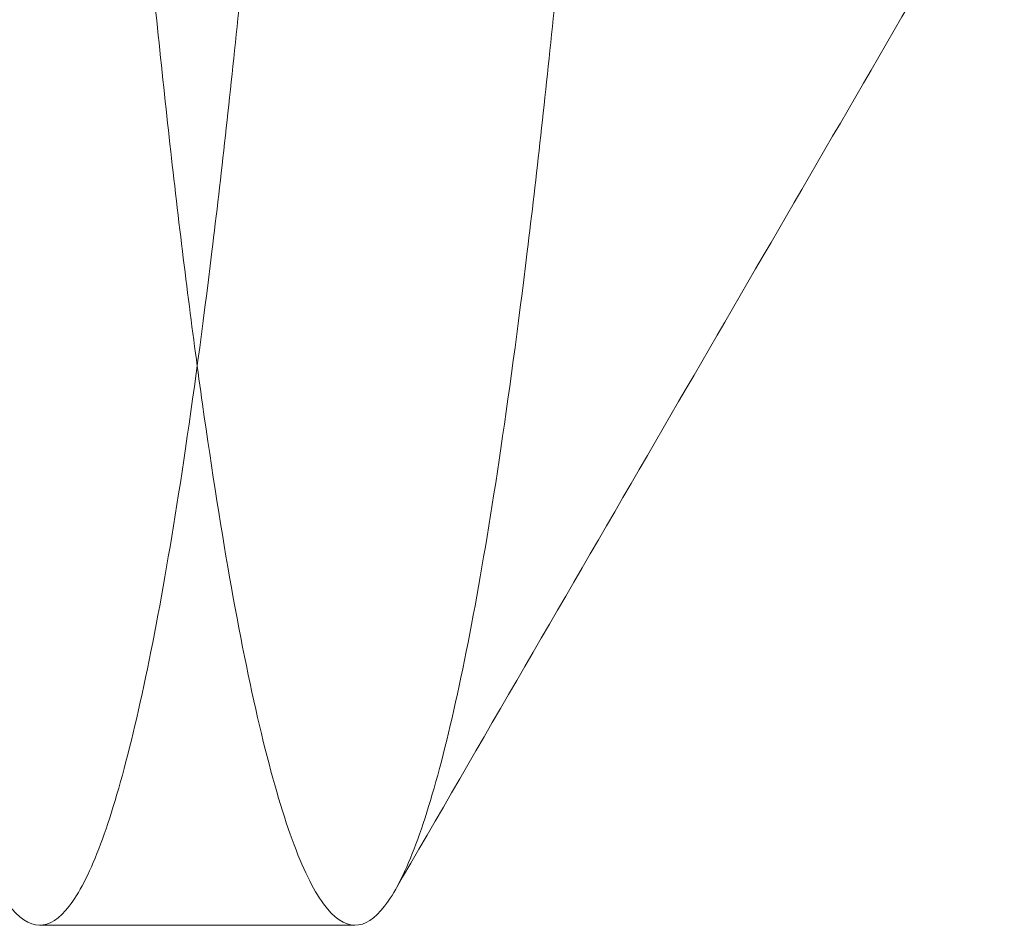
# Model space of a CAD drawing. Header units: inches. Extents: x 1 to 109, y 1 to 85.
# Tile 467 of 656: x 88.4314 to 88.44156, y 24.35502 to 24.36437. Entities that reach past the tile are written whole.
import ezdxf

# ---------------------------------------------------------------- set-up
doc = ezdxf.new("R2010")
doc.units = ezdxf.units.IN
doc.header["$MEASUREMENT"] = 0

msp = doc.modelspace()

# ---------------------------------------------------------------- linework, layer by layer
at = {"color": 7, "linetype": 'Continuous', "lineweight": 15, "ltscale": 5}
msp.add_line((88.431603, 24.355022), (88.434858, 24.355022), dxfattribs=at)
for points, knots in [([(88.438113, 24.434188), (88.438024, 24.432324), (88.437843, 24.428566), (88.437558, 24.422914), (88.43726, 24.417243), (88.436952, 24.411598), (88.436636, 24.406028), (88.436321, 24.400685), (88.436008, 24.395605), (88.435701, 24.390815), (88.435396, 24.386251), (88.435095, 24.381944), (88.434795, 24.377841), (88.434497, 24.373986), (88.434205, 24.370422), (88.433925, 24.367233), (88.43366, 24.364399), (88.433382, 24.361904), (88.433097, 24.359791), (88.432807, 24.358063), (88.432514, 24.356719), (88.432214, 24.355744), (88.431909, 24.355154), (88.431597, 24.354952), (88.431278, 24.35517), (88.430955, 24.355834), (88.430638, 24.356928), (88.430329, 24.358434), (88.43003, 24.360329), (88.429748, 24.36254), (88.429485, 24.365023), (88.429234, 24.367759), (88.428968, 24.370814), (88.428692, 24.374205), (88.428399, 24.377997), (88.428092, 24.382193), (88.427772, 24.386787), (88.427448, 24.391666), (88.427123, 24.396792), (88.426799, 24.402122), (88.426484, 24.407505), (88.426182, 24.412887), (88.425893, 24.418218), (88.425615, 24.423566), (88.425347, 24.428891), (88.425177, 24.432432), (88.425092, 24.434188)], [0, 0, 0, 0, 0.0224789, 0.0453313, 0.0685062, 0.0919475, 0.1155952, 0.1393856, 0.1618887, 0.1844038, 0.2068744, 0.2292447, 0.2514602, 0.2747945, 0.2978377, 0.320536, 0.3429176, 0.3655625, 0.3885596, 0.4105181, 0.432694, 0.4550359, 0.4774899, 0.5000003, 0.523873, 0.5476785, 0.5713505, 0.5948251, 0.6180416, 0.6409433, 0.662202, 0.6833271, 0.7047784, 0.7265313, 0.74854, 0.7721069, 0.7958441, 0.8196866, 0.8435676, 0.8674198, 0.891176, 0.9134288, 0.9354857, 0.9572967, 0.9788157, 1, 1, 1, 1]), ([(88.441368, 24.434188), (88.441279, 24.432324), (88.441098, 24.428566), (88.440813, 24.422914), (88.440516, 24.417243), (88.440208, 24.411598), (88.439892, 24.406028), (88.439576, 24.400685), (88.439263, 24.395605), (88.438957, 24.390815), (88.438652, 24.386251), (88.438351, 24.381944), (88.43805, 24.377841), (88.437752, 24.373986), (88.43746, 24.370422), (88.43718, 24.367233), (88.436915, 24.364399), (88.436637, 24.361904), (88.436352, 24.359791), (88.436062, 24.358063), (88.435769, 24.356719), (88.435469, 24.355744), (88.435165, 24.355154), (88.434852, 24.354952), (88.434533, 24.35517), (88.43421, 24.355834), (88.433893, 24.356928), (88.433584, 24.358434), (88.433285, 24.360329), (88.433003, 24.36254), (88.43274, 24.365023), (88.432489, 24.367759), (88.432223, 24.370814), (88.431947, 24.374205), (88.431654, 24.377997), (88.431347, 24.382193), (88.431028, 24.386787), (88.430704, 24.391666), (88.430378, 24.396792), (88.430054, 24.402122), (88.429739, 24.407505), (88.429437, 24.412887), (88.429149, 24.418218), (88.42887, 24.423566), (88.428602, 24.428891), (88.428432, 24.432432), (88.428348, 24.434188)], [0, 0, 0, 0, 0.0224789, 0.0453313, 0.0685062, 0.0919475, 0.1155952, 0.1393856, 0.1618887, 0.1844038, 0.2068744, 0.2292447, 0.2514602, 0.2747945, 0.2978377, 0.320536, 0.3429176, 0.3655625, 0.3885596, 0.4105181, 0.432694, 0.4550359, 0.4774899, 0.5000003, 0.523873, 0.5476785, 0.5713505, 0.5948251, 0.6180416, 0.6409433, 0.662202, 0.6833271, 0.7047784, 0.7265313, 0.74854, 0.7721069, 0.7958441, 0.8196866, 0.8435676, 0.8674198, 0.891176, 0.9134288, 0.9354857, 0.9572967, 0.9788157, 1, 1, 1, 1]), ([(88.435266, 24.355372), (88.436164, 24.356921), (88.43791, 24.359931), (88.440454, 24.364314), (88.442847, 24.368434), (88.444393, 24.371093), (88.44514, 24.372378)], [0, 0, 0, 0, 0.273163, 0.530883, 0.773162, 1, 1, 1, 1])]:
    msp.add_open_spline(points, degree=3, knots=knots, dxfattribs=at)

doc.saveas('drawing.dxf')
